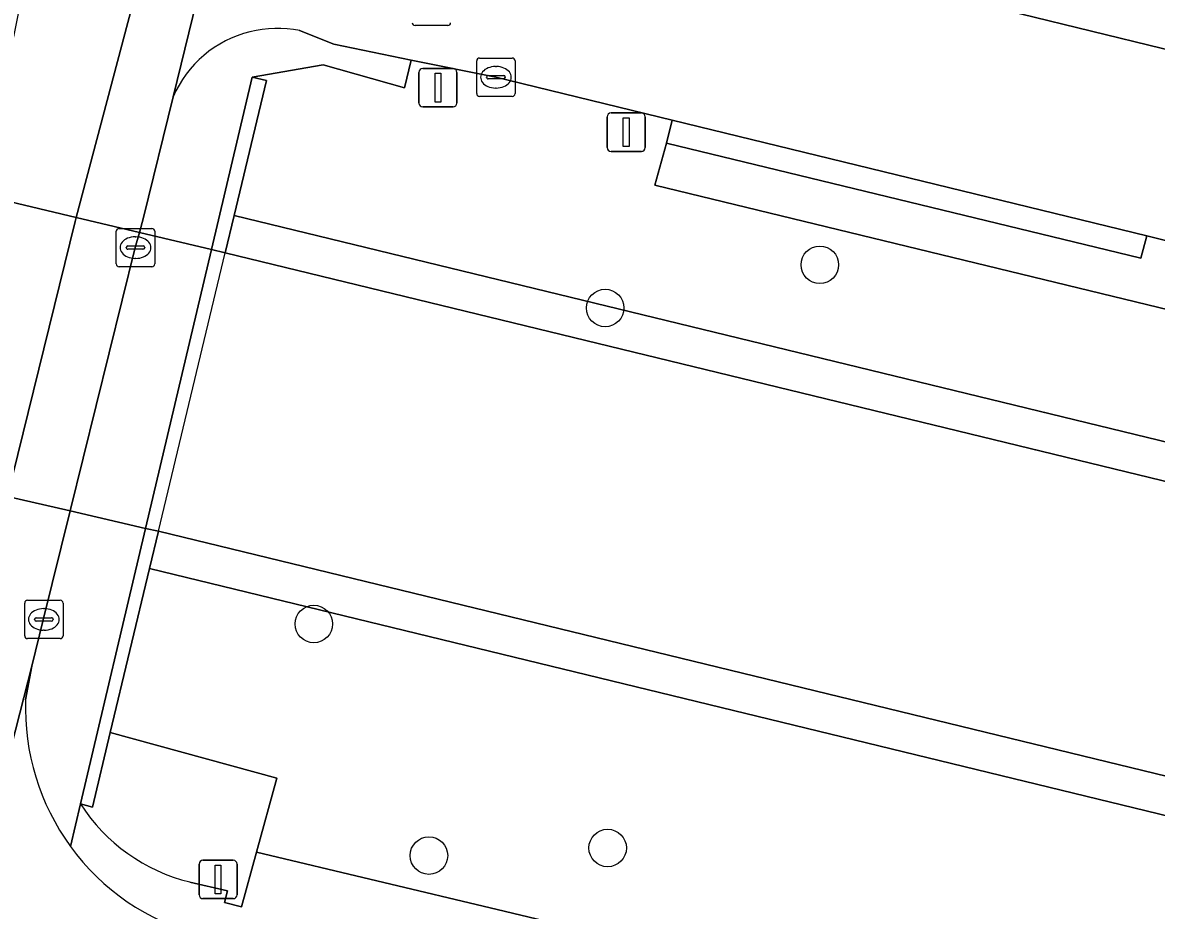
# Model space of a CAD drawing. Extents: x 162803 to 163818, y 381639 to 382475.
# Drawn here: x 163529.1 to 163558.66, y 382249.98 to 382273.11 of the extents above; entities that cross this region are included whole.
import ezdxf

# ---------------------------------------------------------------- set-up
doc = ezdxf.new("R2010")
doc.units = 0
for name, color, linetype in [('IMGEO_Boom', 7, 'Continuous'), ('IMGEO_Dek', 7, 'Continuous'), ('IMGEO_Fietspad_gesloten', 7, 'Continuous'), ('IMGEO_Groenvoorziening', 7, 'Continuous'), ('IMGEO_Haag', 7, 'Continuous'), ('IMGEO_Kolk', 7, 'Continuous'), ('IMGEO_Lichtmast', 7, 'Continuous'), ('IMGEO_Muur', 7, 'Continuous'), ('IMGEO_Oever', 7, 'Continuous'), ('IMGEO_Rijbaan_lokaal_gesloten', 7, 'Continuous'), ('IMGEO_Rijbaan_lokaal_open', 7, 'Continuous'), ('IMGEO_Rioolput', 7, 'Continuous'), ('IMGEO_Verkeersbordpaal', 7, 'Continuous'), ('IMGEO_Voetpad_open', 7, 'Continuous'), ('IMGEO_Waterloop', 7, 'Continuous')]:
    doc.layers.add(name, color=color, linetype=linetype)

msp = doc.modelspace()

# ---------------------------------------------------------------- linework, layer by layer
at = {"layer": 'IMGEO_Boom'}
for centre in [(163549.888, 382266.804), (163544.291, 382265.679), (163536.695, 382257.443), (163544.355, 382251.605), (163539.696, 382251.407)]:
    msp.add_circle(centre, 0.489, dxfattribs=at)
at = {"layer": 'IMGEO_Dek'}
msp.add_lwpolyline([(163534.382, 382267.115), (163534.028, 382267.199), (163532.149, 382267.647), (163530.502, 382268.038), (163525.785, 382269.162), (163523.921, 382269.606), (163517.501, 382271.135), (163517.192, 382271.209), (163515.373, 382263.837), (163515.722, 382263.757), (163522.089, 382262.29), (163523.726, 382261.913), (163528.706, 382260.766), (163530.338, 382260.39), (163532.31, 382259.936), (163532.644, 382259.859)], close=True, dxfattribs=at)
at = {"layer": 'IMGEO_Fietspad_gesloten'}
for points in [[(163535.687, 382282.053), (163536.128, 382283.107), (163535.567, 382286.764), (163534.889, 382284.603), (163530.502, 382268.038), (163532.149, 382267.647), (163532.257, 382268.041), (163533.026, 382271.182)], [(163532.04, 382267.252), (163532.149, 382267.647), (163530.502, 382268.038), (163530.476, 382267.934), (163528.706, 382260.766), (163530.338, 382260.39)]]:
    msp.add_lwpolyline(points, close=True, dxfattribs=at)
at = {"layer": 'IMGEO_Groenvoorziening'}
for points in [[(163669.753, 382240.472), (163649.074, 382245.565), (163648.937, 382244.999), (163648.57, 382243.743), (163622.957, 382250), (163572.066, 382262.432), (163568.209, 382263.389), (163565.277, 382264.101), (163545.588, 382268.883), (163545.89, 382269.973), (163546.035, 382270.573), (163541.443, 382271.692), (163539.235, 382272.14), (163539.063, 382271.42), (163536.938, 382272.02), (163535.091, 382271.692), (163535.459, 382271.612), (163534.615, 382268.088), (163605.062, 382250.972), (163735.758, 382219.218)], [(163707.145, 382216.427), (163572.981, 382249.028), (163532.411, 382258.886), (163531.388, 382254.612), (163535.729, 382253.427), (163535.203, 382251.5), (163541.473, 382250), (163579.42, 382240.924), (163584.824, 382239.627), (163594.965, 382237.167), (163634.005, 382227.697), (163640.982, 382226.025), (163657.455, 382221.482), (163699.164, 382211.305)], [(163533.461, 382250.718), (163534.446, 382250.487), (163534.364, 382250.18), (163534.813, 382250.071), (163535.203, 382251.5), (163535.729, 382253.427), (163531.388, 382254.612), (163530.922, 382252.667), (163530.611, 382252.752)], [(163530.611, 382252.752), (163530.35, 382251.646)], [(163657.455, 382221.482), (163640.982, 382226.025), (163634.005, 382227.697), (163594.965, 382237.167), (163584.824, 382239.627), (163579.42, 382240.924), (163541.473, 382250), (163535.203, 382251.5), (163534.813, 382250.071), (163534.364, 382250.18), (163534.446, 382250.487), (163533.461, 382250.718)]]:
    msp.add_lwpolyline(points, dxfattribs=at)
for points in [[(163546.035, 382270.573), (163545.89, 382269.973), (163558.26, 382266.975), (163558.413, 382267.557)], [(163545.89, 382269.973), (163545.588, 382268.883), (163565.277, 382264.101), (163565.537, 382265.212), (163559.405, 382266.698), (163559.566, 382267.276), (163558.413, 382267.557), (163558.26, 382266.975)]]:
    msp.add_lwpolyline(points, close=True, dxfattribs=at)
for centre, radius, start, end in [((163534.581, 382255.301), 4.717, 212.7006, 256.2697), ((163534.581, 382255.301), 4.717, 212.7006, 256.2697), ((163535.296, 382255.246), 6.118, 216.0504, 254.9224)]:
    msp.add_arc(centre, radius, start, end, dxfattribs=at)
at = {"layer": 'IMGEO_Haag'}
msp.add_lwpolyline([(163546.035, 382270.573), (163545.89, 382269.973), (163558.26, 382266.975), (163558.413, 382267.557)], close=True, dxfattribs=at)
at = {"layer": 'IMGEO_Kolk'}
for p, q in [((163541.017, 382272.192), (163541.869, 382272.192)), ((163540.942, 382271.266), (163540.942, 382272.118)), ((163541.43, 382271.972), (163541.455, 382271.972)), ((163541.943, 382272.118), (163541.943, 382271.266)), ((163541.201, 382271.686), (163541.201, 382271.698)), ((163541.639, 382271.649), (163541.241, 382271.649)), ((163541.244, 382271.735), (163541.642, 382271.735)), ((163541.685, 382271.698), (163541.685, 382271.686)), ((163541.453, 382271.412), (163541.428, 382271.412)), ((163541.869, 382271.192), (163541.017, 382271.192)), ((163531.619, 382267.752), (163532.471, 382267.752)), ((163531.544, 382266.826), (163531.544, 382267.678)), ((163532.032, 382267.532), (163532.057, 382267.532)), ((163532.545, 382267.678), (163532.545, 382266.826)), ((163531.803, 382267.246), (163531.803, 382267.258)), ((163532.241, 382267.209), (163531.843, 382267.209)), ((163531.846, 382267.295), (163532.244, 382267.295)), ((163532.287, 382267.258), (163532.287, 382267.246)), ((163532.055, 382266.972), (163532.03, 382266.972)), ((163532.471, 382266.752), (163531.619, 382266.752)), ((163529.156, 382257.137), (163529.156, 382257.989)), ((163529.231, 382258.063), (163530.083, 382258.063)), ((163530.157, 382257.989), (163530.157, 382257.137)), ((163529.644, 382257.843), (163529.669, 382257.843)), ((163529.415, 382257.557), (163529.415, 382257.569)), ((163529.853, 382257.52), (163529.455, 382257.52)), ((163529.458, 382257.606), (163529.856, 382257.606)), ((163529.899, 382257.569), (163529.899, 382257.557)), ((163530.083, 382257.063), (163529.231, 382257.063)), ((163529.667, 382257.283), (163529.642, 382257.283))]:
    msp.add_line(p, q, dxfattribs=at)
for points in [[(163541.017, 382272.192), (163541.869, 382272.192)], [(163540.942, 382271.266), (163540.942, 382272.118)], [(163541.943, 382272.118), (163541.943, 382271.266)], [(163541.869, 382271.192), (163541.017, 382271.192)], [(163531.619, 382267.752), (163532.471, 382267.752)], [(163531.544, 382266.826), (163531.544, 382267.678)], [(163532.545, 382267.678), (163532.545, 382266.826)], [(163532.471, 382266.752), (163531.619, 382266.752)], [(163529.156, 382257.137), (163529.156, 382257.989)], [(163529.231, 382258.063), (163530.083, 382258.063)], [(163530.157, 382257.989), (163530.157, 382257.137)], [(163530.083, 382257.063), (163529.231, 382257.063)]]:
    msp.add_lwpolyline(points, dxfattribs=at)
for centre, radius, start, end in [((163541.019, 382272.116), 0.0765, 91.552, 178.448), ((163541.019, 382272.116), 0.0765, 91.552, 178.448), ((163541.867, 382272.116), 0.0765, 1.552, 88.448), ((163541.867, 382272.116), 0.0765, 1.552, 88.448), ((163541.241, 382271.695), 0.0403, 85.8775, 175.7526), ((163541.238, 382271.685), 0.0366, 178.938, 274.7102), ((163541.642, 382271.692), 0.043, 264.8664, 352.4533), ((163541.646, 382271.697), 0.0386, 1.7309, 96.639), ((163541.019, 382271.268), 0.0765, 181.552, 268.448), ((163541.019, 382271.268), 0.0765, 181.552, 268.448), ((163541.867, 382271.268), 0.0765, 271.552, 358.448), ((163541.867, 382271.268), 0.0765, 271.552, 358.448), ((163531.621, 382267.676), 0.0765, 91.552, 178.448), ((163531.621, 382267.676), 0.0765, 91.552, 178.448), ((163532.469, 382267.676), 0.0765, 1.552, 88.448), ((163532.469, 382267.676), 0.0765, 1.552, 88.448), ((163531.843, 382267.255), 0.0403, 85.8775, 175.7526), ((163531.84, 382267.245), 0.0366, 178.938, 274.7102), ((163532.244, 382267.252), 0.043, 264.8664, 352.4533), ((163532.248, 382267.257), 0.0386, 1.7309, 96.639), ((163531.621, 382266.828), 0.0765, 181.552, 268.448), ((163531.621, 382266.828), 0.0765, 181.552, 268.448), ((163532.469, 382266.828), 0.0765, 271.552, 358.448), ((163532.469, 382266.828), 0.0765, 271.552, 358.448), ((163529.233, 382257.987), 0.0765, 91.552, 178.448), ((163529.233, 382257.987), 0.0765, 91.552, 178.448), ((163530.081, 382257.987), 0.0765, 1.552, 88.448), ((163530.081, 382257.987), 0.0765, 1.552, 88.448), ((163529.455, 382257.566), 0.0403, 85.8775, 175.7526), ((163529.452, 382257.556), 0.0366, 178.938, 274.7102), ((163529.856, 382257.563), 0.043, 264.8664, 352.4533), ((163529.86, 382257.568), 0.0386, 1.7309, 96.639), ((163529.233, 382257.139), 0.0765, 181.552, 268.448), ((163529.233, 382257.139), 0.0765, 181.552, 268.448), ((163530.081, 382257.139), 0.0765, 271.552, 358.448), ((163530.081, 382257.139), 0.0765, 271.552, 358.448)]:
    msp.add_arc(centre, radius, start, end, dxfattribs=at)
for centre, major_axis, ratio, start_param, end_param in [((163541.429, 382271.692), (-0.387, 0.002), 0.722429, 4.712389, 7.853982), ((163541.454, 382271.692), (-0.39, 0.002), 0.717154, 1.570796, 4.712389), ((163532.031, 382267.252), (-0.387, 0.002), 0.722429, 4.712389, 7.853982), ((163532.056, 382267.252), (-0.39, 0.002), 0.717154, 1.570796, 4.712389), ((163529.643, 382257.563), (-0.387, 0.002), 0.722429, 4.712389, 7.853982), ((163529.668, 382257.563), (-0.39, 0.002), 0.717154, 1.570796, 4.712389)]:
    msp.add_ellipse(centre, major_axis=major_axis, ratio=ratio, start_param=start_param, end_param=end_param, dxfattribs=at)
at = {"layer": 'IMGEO_Lichtmast'}
for p, q in [((163544.344, 382269.861), (163544.344, 382270.661)), ((163544.344, 382270.661), (163544.344, 382269.861)), ((163544.444, 382270.761), (163545.234, 382270.761)), ((163545.234, 382270.761), (163544.444, 382270.761)), ((163545.334, 382270.661), (163545.334, 382269.861)), ((163545.334, 382269.861), (163545.334, 382270.661)), ((163545.234, 382269.761), (163544.444, 382269.761)), ((163544.444, 382269.761), (163545.234, 382269.761))]:
    msp.add_line(p, q, dxfattribs=at)
msp.add_lwpolyline([(163544.764, 382270.636), (163544.914, 382270.636), (163544.914, 382269.886), (163544.764, 382269.886), (163544.764, 382270.636)], dxfattribs=at)
for centre, start, end in [((163544.444, 382270.661), 90, 180), ((163544.444, 382270.661), 90, 180), ((163545.234, 382270.661), 0, 90), ((163545.234, 382270.661), 360, 90), ((163544.444, 382269.861), 180, 270), ((163544.444, 382269.861), 180, 270), ((163545.234, 382269.861), 270, 0), ((163545.234, 382269.861), 270, 0)]:
    msp.add_arc(centre, 0.1, start, end, dxfattribs=at)
at = {"layer": 'IMGEO_Muur'}
for points in [[(163534.615, 382268.088), (163535.459, 382271.612), (163535.091, 382271.692), (163534.028, 382267.199), (163534.382, 382267.115)], [(163532.31, 382259.936), (163532.644, 382259.859), (163534.382, 382267.115), (163534.028, 382267.199)], [(163530.611, 382252.752), (163530.922, 382252.667), (163531.388, 382254.612), (163532.411, 382258.886), (163532.644, 382259.859), (163532.31, 382259.936)]]:
    msp.add_lwpolyline(points, close=True, dxfattribs=at)
at = {"layer": 'IMGEO_Oever'}
msp.add_lwpolyline([(163735.758, 382219.218), (163605.062, 382250.972), (163534.615, 382268.088), (163534.382, 382267.115), (163604.826, 382250), (163735.297, 382218.301)], dxfattribs=at)
msp.add_lwpolyline([(163573.217, 382250), (163532.644, 382259.859), (163532.411, 382258.886), (163572.981, 382249.028), (163707.145, 382216.427), (163707.186, 382216.598), (163707.025, 382216.641), (163706.023, 382217.729)], close=True, dxfattribs=at)
at = {"layer": 'IMGEO_Rijbaan_lokaal_gesloten'}
for points in [[(163544.709, 382330.049), (163542.029, 382330.672), (163541.062, 382326.702), (163539.103, 382319.531), (163535.887, 382306.253), (163531.411, 382287.771), (163529.894, 382280.923), (163529.452, 382278.926), (163529.26, 382274.761), (163528.862, 382272.745), (163527.797, 382268.683), (163530.502, 382268.038), (163534.889, 382284.603), (163535.567, 382286.764), (163535.556, 382286.935), (163535.349, 382291.408), (163535.939, 382293.844), (163540.144, 382311.205)], [(163530.476, 382267.934), (163530.502, 382268.038), (163527.797, 382268.683), (163525.433, 382269.246), (163525.25, 382268.564), (163523.567, 382261.95), (163528.706, 382260.766)]]:
    msp.add_lwpolyline(points, close=True, dxfattribs=at)
for points in [[(163518.277, 382211.062), (163518.16, 382211.245), (163524.848, 382238.45), (163525.218, 382240.21), (163529.338, 382256.343), (163529.634, 382257.552), (163530.338, 382260.39), (163528.706, 382260.766), (163526.46, 382251.061), (163524.776, 382244.371), (163523.364, 382238.62), (163512.256, 382193.448), (163501.707, 382150.226), (163499.769, 382142.519), (163496.345, 382129.936), (163493.27, 382120.04), (163491.083, 382113.477), (163485.511, 382093.716), (163476.268, 382063.863)], [(163529.178, 382255.467), (163529.338, 382256.343), (163525.218, 382240.21)]]:
    msp.add_lwpolyline(points, dxfattribs=at)
for centre, radius, start, end in [((163535.31, 382255.258), 6.136, 178.0458, 216.0585), ((163535.296, 382255.246), 6.118, 216.0504, 254.9224)]:
    msp.add_arc(centre, radius, start, end, dxfattribs=at)
at = {"layer": 'IMGEO_Rijbaan_lokaal_open'}
for points in [[(163536.128, 382283.107), (163535.687, 382282.053), (163533.026, 382271.182)], [(163536.325, 382272.908), (163537.215, 382272.551), (163539.235, 382272.14), (163541.443, 382271.692), (163546.035, 382270.573), (163558.413, 382267.557), (163559.566, 382267.276), (163565.115, 382265.924), (163566.226, 382270.636), (163542.158, 382276.518)]]:
    msp.add_lwpolyline(points, dxfattribs=at)
for centre, radius, start, end in [((163535.746, 382270.002), 2.965, 104.0216, 156.5511), ((163535.741, 382270.029), 2.937, 78.5234, 104.0384)]:
    msp.add_arc(centre, radius, start, end, dxfattribs=at)
at = {"layer": 'IMGEO_Rioolput'}
msp.add_line((163540.187, 382273.041), (163539.335, 382273.041), dxfattribs=at)
msp.add_lwpolyline([(163540.187, 382273.041), (163539.335, 382273.041)], dxfattribs=at)
for centre, start, end in [((163539.337, 382273.117), 181.552, 268.448), ((163539.337, 382273.117), 181.552, 268.448), ((163540.185, 382273.117), 271.552, 358.448), ((163540.185, 382273.117), 271.552, 358.448)]:
    msp.add_arc(centre, 0.0765, start, end, dxfattribs=at)
at = {"layer": 'IMGEO_Verkeersbordpaal'}
for p, q in [((163539.534, 382271.92), (163540.324, 382271.92)), ((163540.324, 382271.92), (163539.534, 382271.92)), ((163539.434, 382271.02), (163539.434, 382271.82)), ((163539.434, 382271.82), (163539.434, 382271.02)), ((163540.424, 382271.82), (163540.424, 382271.02)), ((163540.424, 382271.02), (163540.424, 382271.82)), ((163540.324, 382270.92), (163539.534, 382270.92)), ((163539.534, 382270.92), (163540.324, 382270.92)), ((163533.702, 382250.384), (163533.702, 382251.184)), ((163533.702, 382251.184), (163533.702, 382250.384)), ((163533.802, 382251.284), (163534.592, 382251.284)), ((163534.592, 382251.284), (163533.802, 382251.284)), ((163534.692, 382251.184), (163534.692, 382250.384)), ((163534.692, 382250.384), (163534.692, 382251.184)), ((163534.592, 382250.284), (163533.802, 382250.284)), ((163533.802, 382250.284), (163534.592, 382250.284))]:
    msp.add_line(p, q, dxfattribs=at)
for points in [[(163539.854, 382271.795), (163540.004, 382271.795), (163540.004, 382271.045), (163539.854, 382271.045), (163539.854, 382271.795)], [(163534.122, 382251.159), (163534.272, 382251.159), (163534.272, 382250.409), (163534.122, 382250.409), (163534.122, 382251.159)]]:
    msp.add_lwpolyline(points, dxfattribs=at)
for centre, start, end in [((163539.534, 382271.82), 90, 180), ((163539.534, 382271.82), 90, 180), ((163540.324, 382271.82), 0, 90), ((163540.324, 382271.82), 360, 90), ((163539.534, 382271.02), 180, 270), ((163539.534, 382271.02), 180, 270), ((163540.324, 382271.02), 270, 0), ((163540.324, 382271.02), 270, 0), ((163533.802, 382251.184), 90, 180), ((163533.802, 382251.184), 90, 180), ((163534.592, 382251.184), 0, 90), ((163534.592, 382251.184), 360, 90), ((163533.802, 382250.384), 180, 270), ((163533.802, 382250.384), 180, 270), ((163534.592, 382250.384), 270, 0), ((163534.592, 382250.384), 270, 0)]:
    msp.add_arc(centre, 0.1, start, end, dxfattribs=at)
at = {"layer": 'IMGEO_Voetpad_open'}
for points in [[(163567.518, 382273.524), (163565.794, 382273.941), (163542.645, 382279.547), (163542.158, 382276.518), (163566.226, 382270.636), (163570.121, 382269.682), (163630.719, 382254.979), (163634.38, 382254.107), (163646.325, 382251.195), (163647.272, 382250.993)], [(163533.026, 382271.182), (163532.257, 382268.041), (163532.149, 382267.647), (163534.028, 382267.199), (163535.091, 382271.692), (163536.938, 382272.02), (163539.063, 382271.42), (163539.235, 382272.14), (163537.215, 382272.551), (163536.325, 382272.908)], [(163532.31, 382259.936), (163530.338, 382260.39), (163529.634, 382257.552), (163529.338, 382256.343), (163529.178, 382255.467)], [(163530.35, 382251.646), (163530.611, 382252.752), (163532.31, 382259.936)]]:
    msp.add_lwpolyline(points, dxfattribs=at)
msp.add_lwpolyline([(163532.04, 382267.252), (163530.338, 382260.39), (163532.31, 382259.936), (163534.028, 382267.199), (163532.149, 382267.647)], close=True, dxfattribs=at)
for centre, radius, start, end in [((163535.746, 382270.002), 2.965, 104.0216, 156.5511), ((163535.741, 382270.029), 2.937, 78.5234, 104.0384), ((163535.31, 382255.258), 6.136, 178.0458, 216.0585)]:
    msp.add_arc(centre, radius, start, end, dxfattribs=at)
at = {"layer": 'IMGEO_Waterloop'}
for points in [[(163735.297, 382218.301), (163604.826, 382250), (163534.382, 382267.115), (163534.028, 382267.199), (163532.149, 382267.647), (163530.502, 382268.038), (163527.797, 382268.683), (163525.433, 382269.246), (163523.921, 382269.606), (163517.501, 382271.135), (163517.192, 382271.209), (163500, 382275.378), (163323.016, 382318.299)], [(163321.322, 382311.196), (163500, 382267.589), (163515.373, 382263.837), (163515.722, 382263.757), (163522.089, 382262.29), (163523.567, 382261.95), (163528.706, 382260.766), (163530.338, 382260.39), (163532.31, 382259.936), (163532.644, 382259.859), (163573.217, 382250), (163706.023, 382217.729)]]:
    msp.add_lwpolyline(points, dxfattribs=at)

doc.saveas('drawing.dxf')
